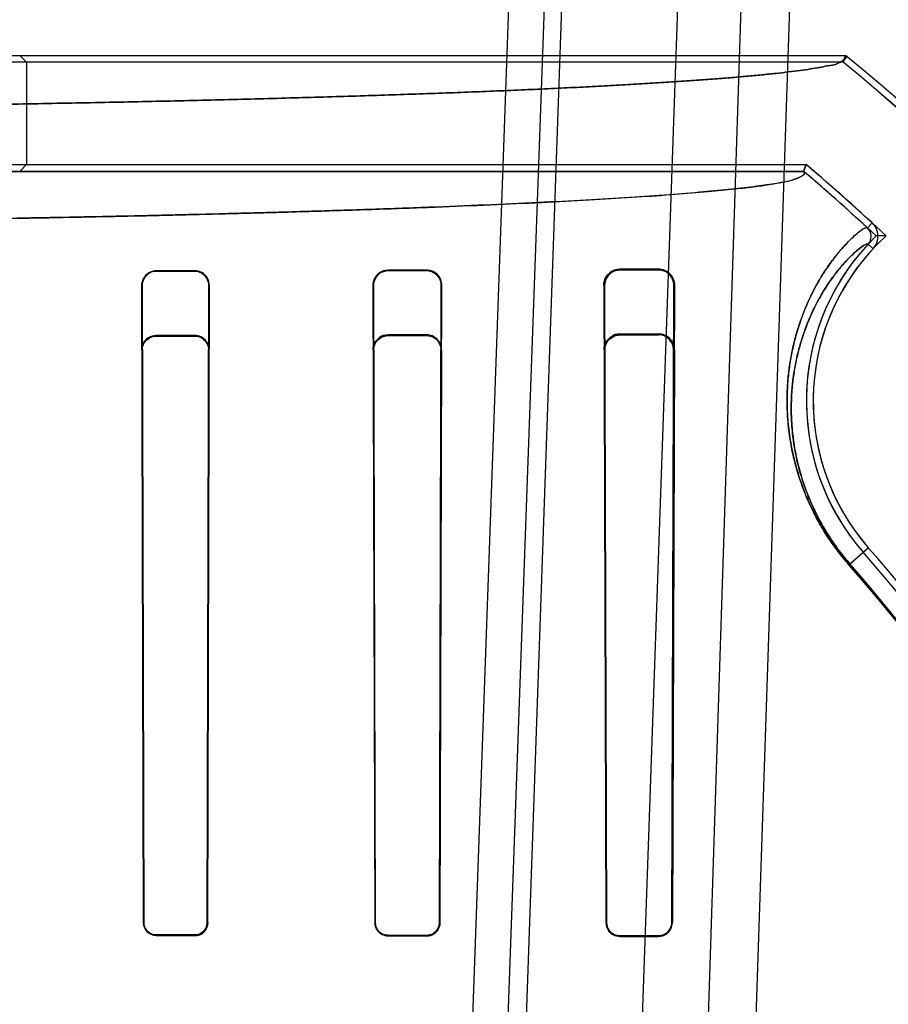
# Model space of a CAD drawing. Header units: millimetres. Extents: x 0 to 297, y 0 to 210.
# Tile 447 of 455: x 242.672 to 242.829, y 160.166 to 160.344. Entities that reach past the tile are written whole.
import ezdxf

# ---------------------------------------------------------------- set-up
doc = ezdxf.new("R2010")
doc.units = ezdxf.units.MM
doc.header["$LTSCALE"] = 16.335
doc.layers.get('0').update_dxf_attribs({"linetype": 'CONTINUOUS'})
for name, color, linetype in [('AXES_REF', 7, 'CONTINUOUS'), ('INTFCLR_1', 7, 'CONTINUOUS'), ('INTFCLR_144815', 7, 'CONTINUOUS'), ('INTFCLR_72935', 7, 'CONTINUOUS')]:
    doc.layers.add(name, color=color, linetype=linetype)

msp = doc.modelspace()

# ---------------------------------------------------------------- linework, layer by layer
at = {"color": 7, "linetype": 'Continuous'}
for radius in [6.787079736, 6.7865, 6.743039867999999]:
    msp.add_circle((241.4889104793, 154.7114782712), radius, dxfattribs=at)
msp.add_arc((241.4889104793, 154.7114782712), 6.72, 278.2771290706, 261.7228709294, dxfattribs=at)
at = {"layer": 'AXES_REF', "color": 7, "linetype": 'Continuous'}
msp.add_arc((241.4889104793, 154.7114782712), 6.874, 113.0826847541, 66.9173152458, dxfattribs=at)
at = {"layer": 'AXES_REF', "color": 9, "linetype": 'Continuous'}
msp.add_arc((241.4889104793, 154.7114782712), 6.191158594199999, 94.4118118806, 85.5881881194, dxfattribs=at)
at = {"layer": 'INTFCLR_1', "color": 6, "linetype": 'Continuous'}
for p, q in [((242.6429813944, 160.3379506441), (242.8215180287, 160.3379506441)), ((242.6718946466, 160.3379506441), (242.6731289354, 160.3367163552)), ((242.8215180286, 160.3379506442), (242.8210764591, 160.3367163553)), ((242.6731289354, 160.3367163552), (242.6731289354, 160.3181721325)), ((242.8210764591, 160.3367163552), (242.6731289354, 160.3367163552)), ((242.2922939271, 160.3169378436), (242.8139184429, 160.3169378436)), ((242.6718946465, 160.3169378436), (242.6731289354, 160.3181721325)), ((242.6731289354, 160.3181721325), (242.8143721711, 160.3181721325)), ((242.813918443, 160.3169378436), (242.8143721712, 160.3181721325)), ((242.703606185, 160.2989391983), (242.696606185, 160.2989241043)), ((242.703606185, 160.2988195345), (242.696606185, 160.298806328)), ((242.745606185, 160.2990538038), (242.738606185, 160.2990314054)), ((242.745606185, 160.2989177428), (242.738606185, 160.2988988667)), ((242.787606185, 160.2992298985), (242.780606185, 160.2991940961)), ((242.787606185, 160.2990589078), (242.780606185, 160.299031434)), ((242.6939642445, 160.2962658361), (242.6942794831, 160.1808643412)), ((242.6940794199, 160.2962658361), (242.6943662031, 160.1808643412)), ((242.7058626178, 160.1808643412), (242.7061554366, 160.2962658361)), ((242.705950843, 160.1808643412), (242.7062742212, 160.2962658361)), ((242.7358618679, 160.2962658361), (242.7362066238, 160.1808643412)), ((242.7359903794, 160.2962658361), (242.7362986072, 160.1808643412)), ((242.7479364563, 160.1808643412), (242.7482545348, 160.2962658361)), ((242.7480307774, 160.1808643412), (242.748389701, 160.2962658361)), ((242.7777089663, 160.2962658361), (242.778107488, 160.1808643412)), ((242.77786369, 160.2962658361), (242.7782077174, 160.1808643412)), ((242.7900353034, 160.1808643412), (242.7903967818, 160.2962658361)), ((242.7901392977, 160.1808643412), (242.7905667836, 160.2962658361)), ((242.696606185, 160.1786249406), (242.703606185, 160.1786149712)), ((242.703606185, 160.1785275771), (242.696606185, 160.1785382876)), ((242.738606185, 160.1785564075), (242.745606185, 160.1785428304)), ((242.738606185, 160.1784643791), (242.745606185, 160.1784496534)), ((242.780606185, 160.1784643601), (242.787606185, 160.1784463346)), ((242.780606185, 160.1783639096), (242.787606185, 160.1783440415))]:
    msp.add_line(p, q, dxfattribs=at)
at = {"layer": 'INTFCLR_1', "color": 9, "linetype": 'Continuous'}
for p, q in [((242.8254683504, 160.3067203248), (242.8263037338, 160.3076289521)), ((242.825583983, 160.3037428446), (242.8264871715, 160.3029015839)), ((242.696606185, 160.298806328), (242.696606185, 160.2989241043)), ((242.703606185, 160.2989391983), (242.703606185, 160.2988195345)), ((242.738606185, 160.2988988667), (242.738606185, 160.2990314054)), ((242.745606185, 160.2990538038), (242.745606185, 160.2989177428)), ((242.780606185, 160.299031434), (242.780606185, 160.299194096)), ((242.787606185, 160.2992298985), (242.787606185, 160.2990589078)), ((242.6939642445, 160.2962658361), (242.6940794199, 160.2962658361)), ((242.7061554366, 160.2962658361), (242.7062742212, 160.2962658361)), ((242.7358618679, 160.2962658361), (242.7359903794, 160.2962658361)), ((242.7482545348, 160.2962658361), (242.748389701, 160.2962658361)), ((242.7777089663, 160.2962658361), (242.77786369, 160.2962658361)), ((242.7903967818, 160.2962658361), (242.7905667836, 160.2962658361)), ((242.8221102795, 160.2456871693), (242.82563614, 160.2487700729)), ((242.6943662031, 160.1808643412), (242.6942794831, 160.1808643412)), ((242.705950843, 160.1808643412), (242.7058626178, 160.1808643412)), ((242.7362986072, 160.1808643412), (242.7362066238, 160.1808643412)), ((242.7480307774, 160.1808643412), (242.7479364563, 160.1808643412)), ((242.7782077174, 160.1808643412), (242.778107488, 160.1808643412)), ((242.7901392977, 160.1808643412), (242.7900353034, 160.1808643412)), ((242.696606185, 160.1785382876), (242.696606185, 160.1786249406)), ((242.703606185, 160.1786149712), (242.703606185, 160.1785275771)), ((242.738606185, 160.1784643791), (242.738606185, 160.1785564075)), ((242.745606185, 160.1785428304), (242.745606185, 160.1784496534)), ((242.780606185, 160.1783639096), (242.780606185, 160.1784643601)), ((242.787606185, 160.1784463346), (242.787606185, 160.1783440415))]:
    msp.add_line(p, q, dxfattribs=at)
at = {"layer": 'INTFCLR_1', "color": 7, "linetype": 'Continuous'}
for points in [[(242.705686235, 160.179994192), (242.7057231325, 160.1800876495), (242.7057557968, 160.1801825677), (242.7057841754, 160.1802787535), (242.7058082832, 160.1803762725), (242.7058280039, 160.1804746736), (242.7058432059, 160.1805729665), (242.7058539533, 160.1806706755), (242.7058603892, 160.1807678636), (242.7058626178, 160.1808643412)], [(242.745606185, 160.1785428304), (242.7457061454, 160.17854478), (242.7458066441, 160.178551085), (242.7459074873, 160.1785618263), (242.7460083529, 160.1785770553), (242.7461091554, 160.1785968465), (242.7462100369, 160.1786213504), (242.7463108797, 160.1786506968), (242.7464113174, 160.1786849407), (242.7465110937, 160.1787241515)]]:
    msp.add_lwpolyline(points, dxfattribs=at)
at = {"layer": 'INTFCLR_1', "color": 6, "linetype": 'Continuous'}
for centre, radius, start, end in [((242.553106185, 160.0104782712), 0.423418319, 16.9630954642, 50.66033312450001), ((242.553106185, 160.0104782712), 0.4221840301, 16.9630954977, 50.6004938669), ((242.553106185, 160.0104782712), 0.402418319, 47.4048594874, 49.6005726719), ((242.553106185, 160.0104782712), 0.4036526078, 47.4048661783, 49.66507497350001), ((242.8240470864, 160.3051741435), 0.0033344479, 317.0359018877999, 47.40921865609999), ((242.8240470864, 160.3051741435), 0.002100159, 317.0367077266, 47.40921468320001), ((242.8560515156, 160.2753643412), 0.0416366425, 137.0331414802, 221.1654492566), ((242.8560515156, 160.2753643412), 0.0404023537, 137.0331411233, 221.1654492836), ((242.7456153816, 160.2962794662), 0.0027743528, 359.7185112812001, 90.18992880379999), ((242.7876220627, 160.2962851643), 0.0029447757, 359.6239345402, 90.3089296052), ((242.7876175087, 160.2962796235), 0.0027793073, 359.7157699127, 90.2334390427), ((242.553106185, 160.0104782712), 0.3620159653, 13.9313761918, 41.1654492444), ((242.553106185, 160.0104782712), 0.3607816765, 13.9313763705, 41.1654492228)]:
    msp.add_arc(centre, radius, start, end, dxfattribs=at)
at = {"layer": 'INTFCLR_1', "color": 9, "linetype": 'Continuous'}
for radius, start, end in [(0.3573323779, 13.9313770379, 41.16544983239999), (0.3575673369, 13.9313763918, 41.1654492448)]:
    msp.add_arc((242.553106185, 160.0104782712), radius, start, end, dxfattribs=at)
at = {"layer": 'INTFCLR_1', "color": 6, "linetype": 'Continuous'}
for points, knots in [([(242.6368333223, 160.3286428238), (242.6393281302, 160.328671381), (242.6442913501, 160.3287310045), (242.6516944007, 160.3288285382), (242.6590118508, 160.3289336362), (242.6662373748, 160.3290462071), (242.6733646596, 160.3291661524), (242.6803875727, 160.3292933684), (242.687299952, 160.3294277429), (242.6940958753, 160.3295691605), (242.7007693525, 160.3297174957), (242.7073146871, 160.3298726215), (242.7137260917, 160.3300343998), (242.7199981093, 160.3302026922), (242.7261251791, 160.3303773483), (242.7321021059, 160.3305582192), (242.7379235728, 160.3307451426), (242.7435846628, 160.3309379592), (242.7490803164, 160.331136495), (242.7544059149, 160.3313405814), (242.7595566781, 160.3315500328), (242.764528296, 160.3317646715), (242.7693162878, 160.3319843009), (242.7739166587, 160.3322087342), (242.7783252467, 160.3324377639), (242.7825383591, 160.3326711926), (242.7865521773, 160.332908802), (242.7903633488, 160.3331503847), (242.7939684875, 160.3333957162), (242.7973645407, 160.3336445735), (242.8005485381, 160.3338967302), (242.803517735, 160.3341519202), (242.8062696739, 160.3344099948), (242.8088016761, 160.3346703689), (242.811112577, 160.3349338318), (242.813197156, 160.3351966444), (242.8150640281, 160.3354694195), (242.8166793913, 160.3357176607), (242.8184743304, 160.3361193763), (242.8198885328, 160.3361712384), (242.8219943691, 160.337560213), (242.8215180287, 160.3379506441)], [0, 0, 0, 0, 0.0403244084, 0.08022268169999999, 0.1196604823, 0.158603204, 0.1970177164, 0.2348698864, 0.2721280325, 0.3087585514, 0.3447311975, 0.3800131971, 0.4145757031, 0.4483870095, 0.4814196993, 0.5136432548, 0.5450319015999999, 0.5755562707, 0.6051923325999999, 0.6339120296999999, 0.6616931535, 0.6885090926, 0.7143394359, 0.7391592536, 0.7629498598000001, 0.7856881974, 0.8073570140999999, 0.8279356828, 0.8474088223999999, 0.8657587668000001, 0.8829705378, 0.8990301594, 0.9139245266, 0.9276417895, 0.9401714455, 0.951504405, 0.9616333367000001, 0.9705528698, 0.9782603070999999, 0.9900456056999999, 1, 1, 1, 1]), ([(242.2922939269, 160.3169378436), (242.2915814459, 160.3163314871), (242.2950522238, 160.3150376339), (242.2973320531, 160.3147715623), (242.3011820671, 160.3141361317), (242.3054951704, 160.3136733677), (242.3108142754, 160.3131581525), (242.3169574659, 160.3126711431), (242.3240581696, 160.3121835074), (242.3319851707, 160.3117131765), (242.3407128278, 160.3112593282), (242.3502088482, 160.3108244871), (242.3604359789, 160.3104102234), (242.371360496, 160.3100179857), (242.3829390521, 160.3096493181), (242.395130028, 160.3093055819), (242.4078801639, 160.3089882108), (242.4211492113, 160.308698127), (242.4348934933, 160.3084362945), (242.4490599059, 160.3082037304), (242.4635889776, 160.3080013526), (242.4784332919, 160.307829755), (242.4935469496, 160.3076894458), (242.5088779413, 160.3075809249), (242.5243679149, 160.3075046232), (242.5399543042, 160.3074608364), (242.5555719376, 160.3074496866), (242.5711657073, 160.3074711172), (242.586684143, 160.3075249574), (242.6020808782, 160.3076110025), (242.617302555, 160.3077289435), (242.6322957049, 160.3078783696), (242.6470025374, 160.308058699), (242.661365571, 160.3082691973), (242.6753311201, 160.3085089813), (242.6888555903, 160.308777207), (242.7018870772, 160.309072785), (242.7143805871, 160.3093946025), (242.7262922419, 160.3097413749), (242.7375915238, 160.3101121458), (242.7482304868, 160.3105053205), (242.7581776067, 160.3109195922), (242.7673929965, 160.31135315), (242.7758482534, 160.3118045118), (242.7835100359, 160.3122717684), (242.7903463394, 160.3127519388), (242.7962483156, 160.3132371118), (242.8011165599, 160.3137078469), (242.8049362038, 160.3141575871), (242.8077473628, 160.3145407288), (242.8099428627, 160.314942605), (242.8116896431, 160.3152427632), (242.8146619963, 160.3163050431), (242.8139184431, 160.3169378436)], [0, 0, 0, 0, 0.005364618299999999, 0.0105103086, 0.0174735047, 0.0261349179, 0.0359631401, 0.0479194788, 0.0615367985, 0.0767520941, 0.0934596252, 0.1116466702, 0.1312601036, 0.1521500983, 0.1743285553, 0.197685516, 0.2220813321, 0.2474609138, 0.273788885, 0.3009058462, 0.3287025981, 0.3571072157, 0.3860294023, 0.4153686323, 0.4450179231, 0.4748505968, 0.5047419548, 0.5345700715, 0.5642659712, 0.5937258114, 0.6228569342, 0.6515502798, 0.6797013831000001, 0.707192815, 0.7339173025, 0.7597921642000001, 0.7847578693, 0.8086595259, 0.8314541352, 0.8530886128, 0.8734848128, 0.8924998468, 0.9101750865, 0.9263842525, 0.9410518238, 0.9541875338, 0.9656850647, 0.9749912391, 0.9822753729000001, 0.9876216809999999, 0.9915377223, 0.9944014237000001, 1, 1, 1, 1]), ([(242.696606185, 160.2989241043), (242.6961316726, 160.2989231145), (242.6947649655, 160.2985706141), (242.6939607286, 160.2971339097), (242.6939642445, 160.2962658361)], [0, 0, 0, 0, 0.3534303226, 1, 1, 1, 1]), ([(242.696606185, 160.298806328), (242.6961440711, 160.2988054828), (242.6948354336, 160.2984605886), (242.6940764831, 160.2970880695), (242.6940794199, 160.2962658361)], [0, 0, 0, 0, 0.3598034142, 1, 1, 1, 1]), ([(242.7062742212, 160.2962658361), (242.7062762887, 160.2967586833), (242.7059145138, 160.2981424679), (242.7044682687, 160.298941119), (242.703606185, 160.2989391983)], [0, 0, 0, 0, 0.3637448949, 1, 1, 1, 1]), ([(242.7061554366, 160.2962658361), (242.7061571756, 160.2967397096), (242.705808, 160.2980621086), (242.7044269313, 160.298821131), (242.703606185, 160.2988195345)], [0, 0, 0, 0, 0.3660340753, 1, 1, 1, 1]), ([(242.738606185, 160.2990314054), (242.7380588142, 160.2990297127), (242.7366263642, 160.2986078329), (242.7358579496, 160.2971186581), (242.7358618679, 160.2962658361)], [0, 0, 0, 0, 0.390923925, 1, 1, 1, 1]), ([(242.738606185, 160.2988988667), (242.7380499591, 160.2988974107), (242.7366777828, 160.2984599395), (242.7359873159, 160.2970456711), (242.7359903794, 160.2962658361)], [0, 0, 0, 0, 0.4163167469, 1, 1, 1, 1]), ([(242.7482545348, 160.2962658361), (242.7482564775, 160.2967396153), (242.747912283, 160.2981091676), (242.7464755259, 160.2989201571), (242.745606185, 160.2989177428)], [0, 0, 0, 0, 0.3527462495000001, 1, 1, 1, 1]), ([(242.780606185, 160.299031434), (242.7801405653, 160.299029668), (242.7787274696, 160.2986875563), (242.7778594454, 160.2971925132), (242.77786369, 160.2962658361)], [0, 0, 0, 0, 0.3344248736, 1, 1, 1, 1]), ([(242.6942794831, 160.1808643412), (242.6942804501, 160.1803170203), (242.6947250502, 160.1790902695), (242.6959674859, 160.1785392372), (242.696606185, 160.1785382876)], [0, 0, 0, 0, 0.4614770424, 1, 1, 1, 1]), ([(242.6943662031, 160.1808643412), (242.6943670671, 160.1803392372), (242.6947929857, 160.1791584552), (242.6959894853, 160.1786257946), (242.696606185, 160.1786249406)], [0, 0, 0, 0, 0.4598900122, 1, 1, 1, 1]), ([(242.703606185, 160.1785275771), (242.7041915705, 160.1785266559), (242.7054343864, 160.1790102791), (242.7059497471, 160.1802554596), (242.705950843, 160.1808643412)], [0, 0, 0, 0, 0.4901628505, 1, 1, 1, 1]), ([(242.7362066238, 160.1808643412), (242.7362075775, 160.1803578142), (242.7366031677, 160.1791041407), (242.7378917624, 160.1784658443), (242.738606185, 160.1784643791)], [0, 0, 0, 0, 0.4148630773, 1, 1, 1, 1]), ([(242.7362986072, 160.1808643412), (242.7362995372, 160.18032915), (242.7367318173, 160.179113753), (242.7379651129, 160.178557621), (242.738606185, 160.1785564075)], [0, 0, 0, 0, 0.4549926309, 1, 1, 1, 1]), ([(242.745606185, 160.1784496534), (242.7460658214, 160.1784486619), (242.747320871, 160.1787909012), (242.7480292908, 160.1800959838), (242.7480307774, 160.1808643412)], [0, 0, 0, 0, 0.3742987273, 1, 1, 1, 1]), ([(242.778107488, 160.1808643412), (242.7781084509, 160.1803986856), (242.7784573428, 160.1791065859), (242.7798046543, 160.1783661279), (242.780606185, 160.1783639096)], [0, 0, 0, 0, 0.3674716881, 1, 1, 1, 1]), ([(242.7782077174, 160.1808643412), (242.778208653, 160.1803666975), (242.7785948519, 160.1791152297), (242.7798837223, 160.1784661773), (242.780606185, 160.1784643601)], [0, 0, 0, 0, 0.4078687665, 1, 1, 1, 1]), ([(242.787606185, 160.1783440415), (242.7881419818, 160.1783424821), (242.78946534, 160.1787564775), (242.7901376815, 160.1801138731), (242.7901392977, 160.1808643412)], [0, 0, 0, 0, 0.4165529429, 1, 1, 1, 1])]:
    msp.add_open_spline(points, degree=3, knots=knots, dxfattribs=at)
at = {"layer": 'INTFCLR_1', "color": 9, "linetype": 'Continuous'}
for points, knots in [([(242.8254683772, 160.3067203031), (242.8253953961, 160.3067874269), (242.8250246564, 160.3066994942), (242.8241364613, 160.3061478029), (242.8228450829, 160.3050607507), (242.8213312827, 160.3035229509), (242.8198443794, 160.3017950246), (242.8182263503, 160.2996238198), (242.816536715, 160.2969539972), (242.8148546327, 160.2937287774), (242.813273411, 160.2898625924), (242.8121895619, 160.2861564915), (242.8116055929, 160.2832686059), (242.811323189, 160.2814394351), (242.8110821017, 160.2794470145), (242.8108996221, 160.2767815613), (242.8109170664, 160.2733534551), (242.8111772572, 160.2703016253), (242.8115709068, 160.2676865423), (242.8121467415, 160.2647856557), (242.8129911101, 160.2617570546), (242.8139824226, 160.2590600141), (242.8146679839, 160.2574188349), (242.8154502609, 160.2556957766), (242.8163393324, 160.2539619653), (242.8173408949, 160.2522239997), (242.818456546, 160.2504324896), (242.8200077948, 160.2482126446), (242.8213835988, 160.2465182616), (242.8221102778, 160.2456871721)], [0, 0, 0, 0, 0.0043487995, 0.0136035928, 0.04878972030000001, 0.0757239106, 0.1088987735, 0.1484675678, 0.1944556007, 0.2472995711, 0.3078051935, 0.3773692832, 0.41627962, 0.4369550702, 0.4585302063, 0.5042876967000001, 0.5540248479, 0.6087443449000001, 0.6384498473, 0.6699745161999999, 0.7384164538, 0.776051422, 0.7959419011, 0.8164110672, 0.8590356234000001, 0.8813281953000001, 0.9043733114, 0.9515813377, 1, 1, 1, 1]), ([(242.825583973, 160.3037428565), (242.825513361, 160.3038084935), (242.8251578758, 160.3037375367), (242.8242999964, 160.3032188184), (242.8230683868, 160.3021995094), (242.8216220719, 160.3007471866), (242.82020377, 160.2991147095), (242.8186601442, 160.2970604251), (242.8170481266, 160.2945321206), (242.8154426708, 160.2914753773), (242.8139324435, 160.2878087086), (242.8128959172, 160.2842919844), (242.8123362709, 160.2815507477), (242.8120650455, 160.27981406), (242.8118284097, 160.2778853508), (242.8117258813, 160.2763918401), (242.8116930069, 160.2753643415)], [0, 0, 0, 0, 0.008799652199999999, 0.0271536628, 0.09670637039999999, 0.1498906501, 0.2153965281, 0.2935349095, 0.3843625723, 0.4887483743, 0.6082902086, 0.7457545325, 0.8226554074, 0.8635204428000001, 0.9061657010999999, 1, 1, 1, 1]), ([(242.8116930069, 160.2753643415), (242.8116597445, 160.2743247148), (242.8116709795, 160.2720970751), (242.8119116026, 160.2692347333), (242.8122829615, 160.2667499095), (242.8128274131, 160.263993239), (242.8136273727, 160.2611149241), (242.8147203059, 160.2581352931), (242.8157640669, 160.2557377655), (242.8168046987, 160.2537062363), (242.8177558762, 160.2520543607), (242.8188155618, 160.2503516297), (242.8202892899, 160.2482418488), (242.8215966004, 160.2466316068), (242.8222871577, 160.2458418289)], [0, 0, 0, 0, 0.0971929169, 0.2079428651, 0.2680693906, 0.3318806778, 0.4704266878, 0.5466146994, 0.6283116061, 0.7146055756, 0.7597379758, 0.8063943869, 0.9019712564, 1, 1, 1, 1])]:
    msp.add_open_spline(points, degree=3, knots=knots, dxfattribs=at)
at = {"layer": 'INTFCLR_1', "color": 7, "linetype": 'Continuous'}
for points, knots in [([(242.7806061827, 160.2991940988), (242.7800954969, 160.2991947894), (242.778599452, 160.2988082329), (242.7776937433, 160.2972295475), (242.7777089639, 160.2962658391)], [0, 0, 0, 0, 0.3463418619, 1, 1, 1, 1]), ([(242.7781868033, 160.2978807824), (242.7784611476, 160.2982985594), (242.7792025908, 160.2989647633), (242.7801599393, 160.2991918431), (242.780606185, 160.299194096)], [0, 0, 0, 0, 0.5283023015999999, 1, 1, 1, 1]), ([(242.7036061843, 160.178614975), (242.7041709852, 160.1786139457), (242.705366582, 160.1790814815), (242.7058632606, 160.1802796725), (242.705862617, 160.1808643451)], [0, 0, 0, 0, 0.4913564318, 1, 1, 1, 1]), ([(242.7456061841, 160.1785428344), (242.7461969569, 160.1785412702), (242.7474322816, 160.1790326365), (242.747938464, 160.1802683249), (242.7479364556, 160.1808643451)], [0, 0, 0, 0, 0.4977886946, 1, 1, 1, 1]), ([(242.787606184, 160.1784463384), (242.7880763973, 160.1784446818), (242.7893338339, 160.1787981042), (242.7900398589, 160.1801038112), (242.7900353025, 160.1808643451)], [0, 0, 0, 0, 0.3820523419, 1, 1, 1, 1])]:
    msp.add_open_spline(points, degree=3, knots=knots, dxfattribs=at)
for points in [[(242.7777089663, 160.2962658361), (242.7777057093, 160.2968272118), (242.777878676, 160.297411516), (242.7781868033, 160.2978807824)], [(242.703606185, 160.1786149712), (242.704154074, 160.1786141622), (242.7049249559, 160.1787072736), (242.7051374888, 160.1792122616)], [(242.7465110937, 160.1787241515), (242.7470608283, 160.1789549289), (242.7477661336, 160.179401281), (242.7477672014, 160.1799974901)], [(242.7892916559, 160.1791225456), (242.7896484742, 160.1794655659), (242.7899942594, 160.1799351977), (242.7899952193, 160.1804301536)], [(242.787606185, 160.1784463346), (242.7880650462, 160.1784451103), (242.7885962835, 160.1785159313), (242.7889270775, 160.1788339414)]]:
    msp.add_open_spline(points, degree=3, dxfattribs=at)
at = {"layer": 'INTFCLR_144815', "color": 9, "linetype": 'Continuous'}
for p, q in [((242.7675820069, 160.5484094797), (242.7482583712, 160.0031802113)), ((242.7545147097, 160.0022861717), (242.7742964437, 160.5484094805)), ((242.777106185, 160.5484094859), (242.7580676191, 160.0032339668)), ((242.798106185, 160.5484094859), (242.7790420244, 160.0025010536)), ((242.8090282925, 160.5484094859), (242.7914684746, 160.0034171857)), ((242.8180578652, 160.5484094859), (242.7999398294, 160.0032339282))]:
    msp.add_line(p, q, dxfattribs=at)
at = {"layer": 'INTFCLR_72935', "color": 6, "linetype": 'Continuous'}
for p, q in [((242.6429813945, 160.3379506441), (242.8215180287, 160.3379506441)), ((242.821076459, 160.3367163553), (242.8215180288, 160.337950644)), ((242.821076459, 160.3367163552), (242.6463214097, 160.3367163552)), ((242.8139184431, 160.3169378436), (242.2922939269, 160.3169378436)), ((242.6463214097, 160.3181721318), (242.8143721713, 160.3181721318)), ((242.8143721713, 160.3181721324), (242.8139184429, 160.3169378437)), ((242.703606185, 160.2872167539), (242.696606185, 160.2872024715)), ((242.696606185, 160.2870902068), (242.703606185, 160.2871028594)), ((242.745606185, 160.2873241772), (242.738606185, 160.2873033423)), ((242.738606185, 160.2871785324), (242.745606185, 160.2871964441)), ((242.787606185, 160.2874840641), (242.780606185, 160.2874522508)), ((242.780606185, 160.287303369), (242.787606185, 160.2873289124)), ((242.6940093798, 160.2845908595), (242.6942794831, 160.1808643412)), ((242.6943662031, 160.1808643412), (242.6941194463, 160.2845908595)), ((242.7061143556, 160.2845908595), (242.7058626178, 160.1808643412)), ((242.705950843, 160.1808643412), (242.7062275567, 160.2845908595)), ((242.7359127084, 160.2845908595), (242.7362066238, 160.1808643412)), ((242.7362986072, 160.1808643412), (242.7360342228, 160.2845908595)), ((242.7482088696, 160.2845908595), (242.7479364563, 160.1808643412)), ((242.7483359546, 160.2845908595), (242.7480307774, 160.1808643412)), ((242.7777715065, 160.2845908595), (242.778107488, 160.1808643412)), ((242.7782077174, 160.1808643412), (242.7779143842, 160.2845908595)), ((242.7903424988, 160.2845908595), (242.7900353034, 160.1808643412)), ((242.7904970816, 160.2845908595), (242.7901392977, 160.1808643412)), ((242.703606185, 160.1786149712), (242.696606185, 160.1786249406)), ((242.696606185, 160.1785382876), (242.703606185, 160.1785275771)), ((242.745606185, 160.1785428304), (242.738606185, 160.1785564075)), ((242.738606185, 160.1784643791), (242.745606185, 160.1784496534)), ((242.787606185, 160.1784463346), (242.780606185, 160.1784643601)), ((242.780606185, 160.1783639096), (242.787606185, 160.1783440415))]:
    msp.add_line(p, q, dxfattribs=at)
at = {"layer": 'INTFCLR_72935', "color": 9, "linetype": 'Continuous'}
for p, q in [((242.696606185, 160.2872024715), (242.696606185, 160.2870902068)), ((242.703606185, 160.2871028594), (242.703606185, 160.2872167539)), ((242.738606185, 160.2873033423), (242.738606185, 160.2871785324)), ((242.745606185, 160.2871964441), (242.745606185, 160.2873241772)), ((242.780606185, 160.2874522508), (242.780606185, 160.287303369)), ((242.787606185, 160.2873289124), (242.787606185, 160.2874840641)), ((242.6941194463, 160.2845908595), (242.6940093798, 160.2845908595)), ((242.7062275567, 160.2845908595), (242.7061143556, 160.2845908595)), ((242.7360342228, 160.2845908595), (242.7359127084, 160.2845908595)), ((242.7483359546, 160.2845908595), (242.7482088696, 160.2845908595)), ((242.7779143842, 160.2845908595), (242.7777715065, 160.2845908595)), ((242.7904970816, 160.2845908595), (242.7903424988, 160.2845908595)), ((242.8221102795, 160.2456871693), (242.8256361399, 160.2487700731)), ((242.6942794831, 160.1808643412), (242.6943662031, 160.1808643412)), ((242.7058626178, 160.1808643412), (242.705950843, 160.1808643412)), ((242.7362066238, 160.1808643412), (242.7362986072, 160.1808643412)), ((242.7479364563, 160.1808643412), (242.7480307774, 160.1808643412)), ((242.778107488, 160.1808643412), (242.7782077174, 160.1808643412)), ((242.7900353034, 160.1808643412), (242.7901392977, 160.1808643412)), ((242.696606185, 160.1786249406), (242.696606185, 160.1785382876)), ((242.703606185, 160.1785275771), (242.703606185, 160.1786149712)), ((242.738606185, 160.1785564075), (242.738606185, 160.1784643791)), ((242.745606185, 160.1784496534), (242.745606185, 160.1785428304)), ((242.780606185, 160.1784643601), (242.780606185, 160.1783639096)), ((242.787606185, 160.1783440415), (242.787606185, 160.1784463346))]:
    msp.add_line(p, q, dxfattribs=at)
at = {"layer": 'INTFCLR_72935', "color": 7, "linetype": 'Continuous'}
for points in [[(242.6941879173, 160.2855477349), (242.6941501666, 160.28544481), (242.6941167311, 160.2853402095), (242.6940876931, 160.2852341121), (242.6940630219, 160.2851261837), (242.6940429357, 160.2850171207), (242.69402768, 160.2849086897), (242.6940171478, 160.2848016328), (242.6940111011, 160.2846956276), (242.6940093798, 160.2845908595)], [(242.7058626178, 160.1808643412), (242.7058603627, 160.1807672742), (242.7058538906, 160.1806699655), (242.7058431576, 160.1805726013), (242.7058281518, 160.1804755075), (242.705808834, 160.1803787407), (242.7057850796, 160.1802821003), (242.7057567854, 160.1801856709), (242.7057239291, 160.1800898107), (242.70568647, 160.1799947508)], [(242.7057675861, 160.1799605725), (242.7058060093, 160.1800579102), (242.705839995, 160.180156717), (242.705869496, 160.1802567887), (242.7058945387, 160.1803582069), (242.7059150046, 160.1804604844), (242.7059307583, 160.1805625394), (242.7059418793, 160.180663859), (242.7059485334, 160.180764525), (242.705950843, 160.1808643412)], [(242.746508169, 160.1787229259), (242.7464104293, 160.1786846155), (242.7463113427, 160.1786508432), (242.7462111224, 160.1786216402), (242.7461096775, 160.178596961), (242.7460075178, 160.1785769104), (242.7459057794, 160.1785616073), (242.7458049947, 160.1785509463), (242.745705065, 160.1785447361), (242.745606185, 160.1785428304)], [(242.745606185, 160.1784496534), (242.7457095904, 160.1784516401), (242.745813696, 160.1784581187), (242.7459183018, 160.1784691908), (242.7460230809, 160.1784849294), (242.7461279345, 160.178505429), (242.7462329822, 160.1785308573), (242.7463380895, 160.1785613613), (242.7464428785, 160.1785970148), (242.7465470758, 160.1786379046)]]:
    msp.add_lwpolyline(points, dxfattribs=at)
at = {"layer": 'INTFCLR_72935', "color": 6, "linetype": 'Continuous'}
for centre, radius, start, end in [((242.553106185, 160.0104782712), 0.423418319, 16.876440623, 50.6603330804), ((242.553106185, 160.0104782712), 0.4221840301, 16.8240833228, 50.6004938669), ((242.553106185, 160.0104782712), 0.402418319, 47.0962659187, 49.6005727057), ((242.553106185, 160.0104782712), 0.4036526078, 46.90880382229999, 49.66507497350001), ((242.8560515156, 160.2753643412), 0.0416366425, 134.1308575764, 221.1654492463), ((242.8560515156, 160.2753643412), 0.0404023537, 132.2886710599, 221.1654492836), ((242.8281580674, 160.2032760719), 0.1019789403, 89.6021765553, 90.6169807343), ((242.745614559, 160.2846027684), 0.0027214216, 359.7492738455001, 90.17630316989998), ((242.7876198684, 160.2846068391), 0.0028772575, 359.6817920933, 90.2724831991), ((242.7876164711, 160.2846028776), 0.0027260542, 359.7474055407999, 90.2161911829), ((242.553106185, 160.0104782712), 0.3620159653, 13.9313761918, 41.1654492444), ((242.553106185, 160.0104782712), 0.3607816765, 13.9313763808, 41.1654492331)]:
    msp.add_arc(centre, radius, start, end, dxfattribs=at)
at = {"layer": 'INTFCLR_72935', "color": 9, "linetype": 'Continuous'}
for radius, start, end in [(0.3573323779, 13.9313770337, 41.16544984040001), (0.3575673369, 13.9313763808, 41.1654492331)]:
    msp.add_arc((242.553106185, 160.0104782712), radius, start, end, dxfattribs=at)
at = {"layer": 'INTFCLR_72935', "color": 6, "linetype": 'Continuous'}
for points, knots in [([(242.8215180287, 160.3379506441), (242.8219943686, 160.3375602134), (242.8198885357, 160.3361712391), (242.8184743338, 160.3361193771), (242.8166793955, 160.3357176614), (242.8150640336, 160.3354694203), (242.8131971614, 160.3351966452), (242.8111125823, 160.3349338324), (242.80880168, 160.3346703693), (242.8062696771, 160.3344099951), (242.8035177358, 160.3341519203), (242.8005485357, 160.33389673), (242.7973645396, 160.3336445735), (242.7939684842, 160.333395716), (242.7903633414, 160.3331503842), (242.786552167, 160.3329088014), (242.7825383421, 160.3326711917), (242.7783252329, 160.3324377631), (242.7739166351, 160.332208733), (242.769316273, 160.3319843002), (242.764528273, 160.3317646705), (242.7595566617, 160.3315500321), (242.7544058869, 160.3313405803), (242.7490802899, 160.331136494), (242.7435846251, 160.3309379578), (242.7379235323, 160.3307451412), (242.7321020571, 160.3305582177), (242.7261251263, 160.3303773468), (242.7199980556, 160.3302026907), (242.7137260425, 160.3300343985), (242.7073146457, 160.3298726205), (242.7007693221, 160.3297174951), (242.6940958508, 160.3295691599), (242.6872999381, 160.3294277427), (242.6803875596, 160.3292933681), (242.6733646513, 160.3291661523), (242.6662373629, 160.329046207), (242.6590118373, 160.328933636), (242.651694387, 160.3288285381), (242.6442913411, 160.3287310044), (242.6393281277, 160.3286713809), (242.6368333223, 160.3286428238)], [0, 0, 0, 0, 0.0099543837, 0.0217396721, 0.0294471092, 0.0383666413, 0.0484955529, 0.05982853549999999, 0.072358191, 0.08607545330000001, 0.1009698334, 0.1170294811, 0.134241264, 0.15259115, 0.1720643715, 0.1926430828, 0.214311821, 0.2370503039, 0.2608407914, 0.2856607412, 0.3114909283, 0.3383070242, 0.3660880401, 0.3948078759, 0.4244438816, 0.45496835, 0.4863569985, 0.518580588, 0.5516133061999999, 0.5854245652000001, 0.6199870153, 0.6552689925, 0.6912415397, 0.7278720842, 0.765130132, 0.8029823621, 0.8413968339, 0.8803395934, 0.9197774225, 0.9596756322, 1, 1, 1, 1]), ([(242.8139184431, 160.3169378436), (242.8146309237, 160.3163314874), (242.8111601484, 160.3150376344), (242.8088803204, 160.3147715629), (242.8050303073, 160.3141361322), (242.8007172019, 160.313673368), (242.7953980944, 160.3131581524), (242.7892549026, 160.312671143), (242.7821542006, 160.3121835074), (242.7742272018, 160.3117131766), (242.7654995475, 160.3112593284), (242.7560035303, 160.3108244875), (242.7457764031, 160.3104102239), (242.7348518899, 160.3100179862), (242.7232733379, 160.3096493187), (242.7110823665, 160.3093055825), (242.6983322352, 160.3089882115), (242.6850631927, 160.3086981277), (242.6713189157, 160.3084362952), (242.6571525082, 160.308203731), (242.6426234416, 160.3080013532), (242.6277791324, 160.3078297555), (242.6126654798, 160.3076894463), (242.5973344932, 160.3075809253), (242.5818445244, 160.3075046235), (242.5662581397, 160.3074608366), (242.5506405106, 160.3074496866), (242.535046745, 160.307471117), (242.5195283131, 160.3075249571), (242.5041315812, 160.3076110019), (242.4889099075, 160.3077289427), (242.4739167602, 160.3078783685), (242.4592099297, 160.3080586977), (242.4448468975, 160.3082691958), (242.4308813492, 160.3085089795), (242.4173568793, 160.3087772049), (242.4043253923, 160.3090727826), (242.3918318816, 160.3093945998), (242.3799202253, 160.3097413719), (242.3686209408, 160.3101121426), (242.3579819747, 160.3105053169), (242.3480348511, 160.3109195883), (242.3388194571, 160.3113531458), (242.330364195, 160.3118045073), (242.3227024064, 160.3122717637), (242.3158660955, 160.3127519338), (242.3099641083, 160.313237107), (242.3050958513, 160.3137078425), (242.3012761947, 160.3141575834), (242.2984650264, 160.3145407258), (242.296269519, 160.3149426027), (242.2945227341, 160.3152427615), (242.291550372, 160.3163050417), (242.2922939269, 160.3169378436)], [0, 0, 0, 0, 0.005364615, 0.0105103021, 0.0174734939, 0.0261349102, 0.035963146, 0.0479194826, 0.0615367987, 0.0767520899, 0.0934596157, 0.1116466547, 0.1312600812, 0.1521500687, 0.1743285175, 0.1976854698, 0.2220812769, 0.2474608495, 0.2737888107, 0.3009057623, 0.3287025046, 0.3571071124, 0.3860292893, 0.4153685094, 0.445017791, 0.474850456, 0.5047418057, 0.5345699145, 0.5642658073, 0.5937256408, 0.6228567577, 0.6515500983, 0.6797011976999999, 0.7071926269, 0.7339171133, 0.7597919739, 0.7847576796, 0.8086593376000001, 0.8314539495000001, 0.8530884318, 0.8734846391, 0.8924996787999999, 0.9101749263, 0.9263841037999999, 0.941051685, 0.9541874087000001, 0.965684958, 0.9749911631, 0.9822753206, 0.9876216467, 0.9915377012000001, 0.9944014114, 1, 1, 1, 1]), ([(242.825583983, 160.3037428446), (242.8259454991, 160.3041309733), (242.8263842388, 160.305252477), (242.825869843, 160.3063511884), (242.8254683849, 160.306720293)], [0, 0, 0, 0, 0.4930573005, 1, 1, 1, 1]), ([(242.6941194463, 160.2845908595), (242.6941179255, 160.2850530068), (242.6944579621, 160.2863441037), (242.6958039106, 160.2870888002), (242.696606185, 160.2870902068)], [0, 0, 0, 0, 0.3655017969, 1, 1, 1, 1]), ([(242.7062275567, 160.2845908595), (242.7062296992, 160.2851532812), (242.7057932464, 160.2865300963), (242.7043803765, 160.2872183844), (242.703606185, 160.2872167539)], [0, 0, 0, 0, 0.420782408, 1, 1, 1, 1]), ([(242.703606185, 160.2871028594), (242.7040827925, 160.2871037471), (242.7053854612, 160.2867475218), (242.7061170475, 160.2853887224), (242.7061143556, 160.2845908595)], [0, 0, 0, 0, 0.3739642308, 1, 1, 1, 1]), ([(242.745606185, 160.2871964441), (242.7460951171, 160.2871977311), (242.7474458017, 160.2868345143), (242.7482119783, 160.2854238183), (242.7482088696, 160.2845908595)], [0, 0, 0, 0, 0.3698724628, 1, 1, 1, 1]), ([(242.6942794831, 160.1808643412), (242.694280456, 160.180313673), (242.6947288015, 160.1790862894), (242.6959707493, 160.1785392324), (242.696606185, 160.1785382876)], [0, 0, 0, 0, 0.4642665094, 1, 1, 1, 1]), ([(242.696606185, 160.1786249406), (242.6960880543, 160.1786256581), (242.6949085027, 160.1790435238), (242.694367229, 160.1802408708), (242.6943662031, 160.1808643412)], [0, 0, 0, 0, 0.4538630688, 1, 1, 1, 1]), ([(242.7362066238, 160.1808643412), (242.7362075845, 160.1803540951), (242.7366071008, 160.1790996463), (242.7378952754, 160.1784658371), (242.738606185, 160.1784643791)], [0, 0, 0, 0, 0.417838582, 1, 1, 1, 1]), ([(242.738606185, 160.1785564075), (242.7380611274, 160.1785574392), (242.7368439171, 160.1790008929), (242.7362997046, 160.180232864), (242.7362986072, 160.1808643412)], [0, 0, 0, 0, 0.4632737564, 1, 1, 1, 1]), ([(242.778107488, 160.1808643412), (242.7781085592, 160.1803463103), (242.7785106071, 160.179042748), (242.7798531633, 160.1783659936), (242.780606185, 160.1783639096)], [0, 0, 0, 0, 0.4075601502, 1, 1, 1, 1]), ([(242.780606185, 160.1784643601), (242.78007563, 160.1784656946), (242.7788176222, 160.178887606), (242.7782090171, 160.1801730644), (242.7782077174, 160.1808643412)], [0, 0, 0, 0, 0.4342295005, 1, 1, 1, 1]), ([(242.787606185, 160.1783440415), (242.7881420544, 160.1783424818), (242.7894654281, 160.1787565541), (242.7901376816, 160.1801139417), (242.7901392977, 160.1808643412)], [0, 0, 0, 0, 0.4166080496, 1, 1, 1, 1])]:
    msp.add_open_spline(points, degree=3, knots=knots, dxfattribs=at)
at = {"layer": 'INTFCLR_72935', "color": 9, "linetype": 'Continuous'}
for points, knots in [([(242.8221102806, 160.2456871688), (242.8213884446, 160.2465127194), (242.8200240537, 160.248192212), (242.8184831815, 160.2503931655), (242.8173727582, 160.2521710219), (242.8163736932, 160.2538989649), (242.8152826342, 160.2560179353), (242.8141835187, 160.2585232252), (242.8130251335, 160.2616499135), (242.812172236, 160.2646809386), (242.8115894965, 160.2675811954), (242.8111903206, 160.2701900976), (242.8109228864, 160.2732344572), (242.810896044, 160.2766549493), (242.8110703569, 160.2793156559), (242.8113051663, 160.2813069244), (242.8115827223, 160.2831416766), (242.8120115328, 160.2852939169), (242.8126429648, 160.2877084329), (242.8135598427, 160.2905582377), (242.8148335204, 160.2936844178), (242.8165163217, 160.2969182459), (242.8181991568, 160.2995834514), (242.8198082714, 160.3017493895), (242.8212910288, 160.3034789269), (242.8228129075, 160.305031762), (242.8241192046, 160.3061351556), (242.8250186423, 160.3066972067), (242.8253946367, 160.3067881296), (242.8254683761, 160.3067203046)], [0, 0, 0, 0, 0.04809504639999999, 0.09480444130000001, 0.1177327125, 0.1400101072, 0.1823284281, 0.2221844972, 0.2599202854, 0.3285029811, 0.3599833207, 0.3896225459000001, 0.444218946, 0.4938451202, 0.5395034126, 0.5610557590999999, 0.5817683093, 0.620874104, 0.6572382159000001, 0.691163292, 0.7521164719, 0.8050229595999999, 0.8508547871, 0.8901840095, 0.9233355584, 0.9504662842, 0.9862062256, 0.9956059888, 1, 1, 1, 1]), ([(242.8222871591, 160.2458418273), (242.8216012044, 160.2466263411), (242.8203047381, 160.2482224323), (242.8188408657, 160.2503142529), (242.8177861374, 160.2520040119), (242.8168373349, 160.2536463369), (242.8158014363, 160.255660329), (242.8147583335, 160.2580414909), (242.81365961, 160.2610131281), (242.8128515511, 160.2638937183), (242.8123005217, 160.2666498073), (242.8119238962, 160.2691287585), (242.8116732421, 160.2720210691), (242.8116521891, 160.2752705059), (242.8119080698, 160.2790891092), (242.8124921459, 160.282589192), (242.8133295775, 160.2857647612), (242.814206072, 160.2884686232), (242.8154225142, 160.2914333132), (242.8170286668, 160.2944982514), (242.8186342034, 160.2970222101), (242.820169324, 160.2990715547), (242.8215836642, 160.3007056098), (242.8230376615, 160.3021722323), (242.8242834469, 160.3032068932), (242.8251521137, 160.3037355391), (242.8255126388, 160.3038091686), (242.8255839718, 160.303742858)], [0, 0, 0, 0, 0.0481183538, 0.09485002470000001, 0.117788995, 0.1400765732, 0.1824134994, 0.2222860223, 0.2600362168, 0.3286414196, 0.360130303, 0.3897763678, 0.4443818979, 0.4940120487, 0.5396698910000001, 0.6209820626, 0.6573356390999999, 0.6912476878, 0.7521688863, 0.8050380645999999, 0.850829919, 0.8901192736, 0.9232340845, 0.9503351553, 0.9860734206, 0.9955029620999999, 1, 1, 1, 1])]:
    msp.add_open_spline(points, degree=3, knots=knots, dxfattribs=at)
at = {"layer": 'INTFCLR_72935', "color": 7, "linetype": 'Continuous'}
for points, knots in [([(242.6940093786, 160.2845908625), (242.6940053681, 160.2851396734), (242.6944313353, 160.2864992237), (242.6958294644, 160.2872122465), (242.6966061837, 160.2872024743)], [0, 0, 0, 0, 0.414018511, 1, 1, 1, 1]), ([(242.696606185, 160.2872024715), (242.6961161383, 160.2872014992), (242.6950732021, 160.2868992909), (242.6943815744, 160.2860432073), (242.6941879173, 160.2855477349)], [0, 0, 0, 0, 0.4794886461, 1, 1, 1, 1]), ([(242.7359127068, 160.2845908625), (242.7359039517, 160.2851526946), (242.736345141, 160.2865628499), (242.7377928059, 160.2873108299), (242.7386061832, 160.2873033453)], [0, 0, 0, 0, 0.4085620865, 1, 1, 1, 1]), ([(242.7360342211, 160.2845908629), (242.736030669, 160.2851126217), (242.7364295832, 160.2864548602), (242.7378162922, 160.2871869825), (242.7386061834, 160.2871785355)], [0, 0, 0, 0, 0.3977799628, 1, 1, 1, 1]), ([(242.7777715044, 160.2845908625), (242.7777627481, 160.2851586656), (242.7781996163, 160.286640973), (242.7797265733, 160.2874551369), (242.7806061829, 160.2874522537)], [0, 0, 0, 0, 0.3923153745, 1, 1, 1, 1]), ([(242.7779143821, 160.2845908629), (242.7779058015, 160.2851247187), (242.7783179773, 160.2865289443), (242.7797671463, 160.2873091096), (242.780606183, 160.2873033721)], [0, 0, 0, 0, 0.3888799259, 1, 1, 1, 1]), ([(242.7058626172, 160.1808643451), (242.7058617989, 160.1802906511), (242.7053802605, 160.1790953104), (242.7041819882, 160.1786118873), (242.7036061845, 160.178614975)], [0, 0, 0, 0, 0.4990790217, 1, 1, 1, 1]), ([(242.7059508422, 160.1808643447), (242.7059499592, 160.180268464), (242.7054496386, 160.1790267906), (242.7042045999, 160.1785239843), (242.7036061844, 160.1785275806)], [0, 0, 0, 0, 0.4989345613, 1, 1, 1, 1]), ([(242.7479364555, 160.1808643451), (242.7479357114, 160.1802839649), (242.7474519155, 160.1790519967), (242.7462125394, 160.1785391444), (242.7456061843, 160.1785428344)], [0, 0, 0, 0, 0.4890517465, 1, 1, 1, 1]), ([(242.7480307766, 160.1808643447), (242.7480301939, 160.1802624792), (242.7475284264, 160.1789827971), (242.746238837, 160.1784425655), (242.745606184, 160.1784496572)], [0, 0, 0, 0, 0.4875149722, 1, 1, 1, 1]), ([(242.7465470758, 160.1786379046), (242.7469759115, 160.1788177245), (242.7477455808, 160.1794455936), (242.7480298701, 160.1803978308), (242.7480307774, 160.1808643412)], [0, 0, 0, 0, 0.4991947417, 1, 1, 1, 1]), ([(242.7900353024, 160.1808643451), (242.7900345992, 160.1802763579), (242.7895490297, 160.1789957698), (242.7882546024, 160.1784418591), (242.7876061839, 160.1784463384)], [0, 0, 0, 0, 0.4755559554, 1, 1, 1, 1])]:
    msp.add_open_spline(points, degree=3, knots=knots, dxfattribs=at)
for points in [[(242.7366374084, 160.2864432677), (242.7362661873, 160.2860447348), (242.7359351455, 160.2855115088), (242.7359374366, 160.2849668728)], [(242.736732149, 160.2863642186), (242.7371184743, 160.2867760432), (242.7376680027, 160.2871489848), (242.7382326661, 160.2871503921)], [(242.738606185, 160.2873033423), (242.7380490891, 160.2873017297), (242.7373980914, 160.2871893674), (242.7370183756, 160.2867817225)], [(242.7783622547, 160.2860916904), (242.7786334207, 160.2865019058), (242.7789891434, 160.2870516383), (242.7794808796, 160.2870534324)], [(242.780606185, 160.2874522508), (242.7801067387, 160.287450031), (242.7794387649, 160.2874676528), (242.7791623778, 160.287051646)], [(242.7360342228, 160.2845908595), (242.736032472, 160.2850671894), (242.7360993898, 160.2856179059), (242.7364252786, 160.2859653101)], [(242.7782472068, 160.2861807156), (242.7779411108, 160.2857199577), (242.7777687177, 160.2851440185), (242.7777715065, 160.2845908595)], [(242.7779143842, 160.2845908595), (242.7779122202, 160.2851129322), (242.7780743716, 160.2856561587), (242.7783622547, 160.2860916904)], [(242.70568647, 160.1799947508), (242.705463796, 160.1794652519), (242.7050362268, 160.1787815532), (242.7044618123, 160.1787824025)], [(242.7479364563, 160.1808643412), (242.747935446, 160.1803001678), (242.7478382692, 160.1795066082), (242.7473177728, 160.1792889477)], [(242.7900353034, 160.1808643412), (242.7900343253, 160.1803628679), (242.7899272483, 160.1797823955), (242.7895654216, 160.1794351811)], [(242.703606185, 160.1785275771), (242.7041748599, 160.1785266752), (242.7049752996, 160.1786225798), (242.7051958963, 160.1791467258)], [(242.7892900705, 160.1791210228), (242.7889546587, 160.1787991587), (242.7885133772, 160.1784846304), (242.7880485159, 160.1784858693)]]:
    msp.add_open_spline(points, degree=3, dxfattribs=at)

doc.saveas('drawing.dxf')
